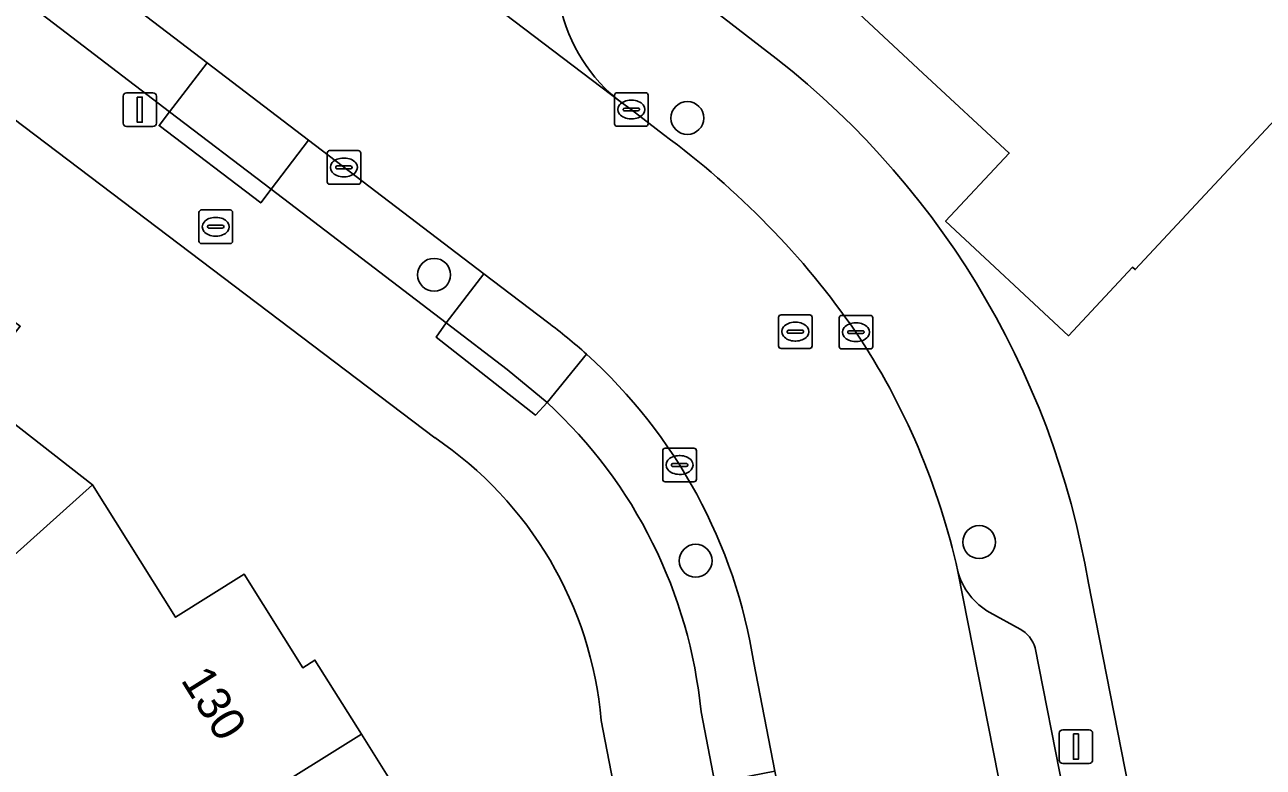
# Model space of a CAD drawing. Extents: x 159626 to 160723, y 388173 to 389416.
# Drawn here: x 160461.73 to 160498.57, y 388605.55 to 388627.66 of the extents above; entities that cross this region are included whole.
import ezdxf

# ---------------------------------------------------------------- set-up
doc = ezdxf.new("R2010")
doc.units = 0
for name, color, linetype in [('IMGEO_Boom', 7, 'Continuous'), ('IMGEO_Brandkraan', 7, 'Continuous'), ('IMGEO_Erf', 7, 'Continuous'), ('IMGEO_Kolk', 7, 'Continuous'), ('IMGEO_Lichtmast', 7, 'Continuous'), ('IMGEO_Pand', 7, 'Continuous'), ('IMGEO_Pand_nummerreeks', 7, 'Continuous'), ('IMGEO_Parkeervlak_open', 7, 'Continuous'), ('IMGEO_Rijbaan_lokaal_gesloten', 7, 'Continuous'), ('IMGEO_Rioolput', 7, 'Continuous'), ('IMGEO_Voetpad_open', 7, 'Continuous')]:
    doc.layers.add(name, color=color, linetype=linetype)

msp = doc.modelspace()

# ---------------------------------------------------------------- linework, layer by layer
at = {"layer": 'IMGEO_Boom'}
for centre in [(160481.437, 388624.879), (160473.902, 388620.213), (160490.116, 388612.255), (160481.684, 388611.699)]:
    msp.add_circle(centre, 0.489, dxfattribs=at)
at = {"layer": 'IMGEO_Brandkraan'}
for p, q in [((160466.908, 388621.216), (160466.908, 388622.068)), ((160466.983, 388622.142), (160467.835, 388622.142)), ((160467.909, 388622.068), (160467.909, 388621.216)), ((160467.167, 388621.636), (160467.167, 388621.648)), ((160467.21, 388621.685), (160467.608, 388621.685)), ((160467.396, 388621.922), (160467.421, 388621.922)), ((160467.651, 388621.648), (160467.651, 388621.636)), ((160467.605, 388621.599), (160467.207, 388621.599)), ((160467.419, 388621.362), (160467.394, 388621.362)), ((160467.835, 388621.142), (160466.983, 388621.142))]:
    msp.add_line(p, q, dxfattribs=at)
for points in [[(160466.908, 388621.216), (160466.908, 388622.068)], [(160466.983, 388622.142), (160467.835, 388622.142)], [(160467.909, 388622.068), (160467.909, 388621.216)], [(160467.835, 388621.142), (160466.983, 388621.142)]]:
    msp.add_lwpolyline(points, dxfattribs=at)
for centre, radius, start, end in [((160466.985, 388622.066), 0.0765, 91.552, 178.448), ((160466.985, 388622.066), 0.0765, 91.552, 178.448), ((160467.833, 388622.066), 0.0765, 1.552, 88.448), ((160467.833, 388622.066), 0.0765, 1.552, 88.448), ((160467.207, 388621.645), 0.0403, 85.8775, 175.7526), ((160467.204, 388621.635), 0.0366, 178.938, 274.7102), ((160467.608, 388621.642), 0.043, 264.8664, 352.4533), ((160467.612, 388621.647), 0.0386, 1.7309, 96.639), ((160466.985, 388621.218), 0.0765, 181.552, 268.448), ((160466.985, 388621.218), 0.0765, 181.552, 268.448), ((160467.833, 388621.218), 0.0765, 271.552, 358.448), ((160467.833, 388621.218), 0.0765, 271.552, 358.448)]:
    msp.add_arc(centre, radius, start, end, dxfattribs=at)
for centre, major_axis, ratio, start_param, end_param in [((160467.395, 388621.642), (-0.387, 0.002), 0.722429, 4.712389, 7.853982), ((160467.42, 388621.642), (-0.39, 0.002), 0.717154, 1.570796, 4.712389)]:
    msp.add_ellipse(centre, major_axis=major_axis, ratio=ratio, start_param=start_param, end_param=end_param, dxfattribs=at)
at = {"layer": 'IMGEO_Erf'}
for points in [[(160499.754, 388625.729), (160494.759, 388620.367), (160494.682, 388620.439), (160492.774, 388618.395), (160489.119, 388621.807), (160491.012, 388623.835), (160488.444, 388626.213), (160484.789, 388629.625), (160490.007, 388635.212), (160491.678, 388633.665), (160495.001, 388637.25), (160495.089, 388637.345), (160494.311, 388638.07), (160499.414, 388643.547)], [(160473.922, 388615.363), (160452.411, 388631.678), (160445.015, 388637.348), (160444.706, 388636.484), (160444.055, 388634.663), (160439.82, 388622.82), (160434.06, 388609.33), (160426.76, 388595.873), (160418.317, 388583.095), (160421.291, 388580.817), (160422.334, 388579.975)], [(160481.202, 388628.889), (160483.598, 388627.023)], [(160460.1, 388616.798), (160463.747, 388613.959), (160466.213, 388610.017), (160468.256, 388611.295), (160469.995, 388608.514), (160470.359, 388608.742), (160471.743, 388606.531), (160473.131, 388604.312)], [(160493.365, 388611.033), (160500, 388577.229), (160500.079, 388576.827)], [(160484.44, 388578.192), (160478.871, 388606.944)]]:
    msp.add_lwpolyline(points, dxfattribs=at)
for centre, radius, start, end in [((160468.548, 388606.852), 25.166, 9.5622, 53.2726), ((160467.589, 388605.976), 11.324, 4.9038, 55.9934)]:
    msp.add_arc(centre, radius, start, end, dxfattribs=at)
at = {"layer": 'IMGEO_Kolk'}
for p, q in [((160479.27, 388624.707), (160479.27, 388625.559)), ((160479.345, 388625.633), (160480.197, 388625.633)), ((160479.758, 388625.413), (160479.783, 388625.413)), ((160480.271, 388625.559), (160480.271, 388624.707)), ((160479.529, 388625.127), (160479.529, 388625.139)), ((160479.967, 388625.09), (160479.569, 388625.09)), ((160479.572, 388625.176), (160479.97, 388625.176)), ((160480.013, 388625.139), (160480.013, 388625.127)), ((160480.197, 388624.633), (160479.345, 388624.633)), ((160479.781, 388624.853), (160479.756, 388624.853)), ((160470.721, 388622.983), (160470.721, 388623.835)), ((160470.796, 388623.909), (160471.648, 388623.909)), ((160471.722, 388623.835), (160471.722, 388622.983)), ((160471.209, 388623.689), (160471.234, 388623.689)), ((160470.98, 388623.403), (160470.98, 388623.415)), ((160471.418, 388623.366), (160471.02, 388623.366)), ((160471.023, 388623.452), (160471.421, 388623.452)), ((160471.232, 388623.129), (160471.207, 388623.129)), ((160471.464, 388623.415), (160471.464, 388623.403)), ((160471.648, 388622.909), (160470.796, 388622.909)), ((160485.952, 388618.078), (160485.952, 388618.93)), ((160486.027, 388619.004), (160486.879, 388619.004)), ((160486.44, 388618.784), (160486.465, 388618.784)), ((160486.953, 388618.93), (160486.953, 388618.078)), ((160486.211, 388618.498), (160486.211, 388618.51)), ((160486.649, 388618.461), (160486.251, 388618.461)), ((160486.254, 388618.547), (160486.652, 388618.547)), ((160486.695, 388618.51), (160486.695, 388618.498)), ((160486.879, 388618.004), (160486.027, 388618.004)), ((160486.463, 388618.224), (160486.438, 388618.224)), ((160480.78, 388615.049), (160481.632, 388615.049)), ((160480.705, 388614.123), (160480.705, 388614.975)), ((160481.193, 388614.829), (160481.218, 388614.829)), ((160481.706, 388614.975), (160481.706, 388614.123)), ((160480.964, 388614.543), (160480.964, 388614.555)), ((160481.402, 388614.506), (160481.004, 388614.506)), ((160481.007, 388614.592), (160481.405, 388614.592)), ((160481.216, 388614.269), (160481.191, 388614.269)), ((160481.448, 388614.555), (160481.448, 388614.543)), ((160481.632, 388614.049), (160480.78, 388614.049))]:
    msp.add_line(p, q, dxfattribs=at)
for points in [[(160479.27, 388624.707), (160479.27, 388625.559)], [(160479.345, 388625.633), (160480.197, 388625.633)], [(160480.271, 388625.559), (160480.271, 388624.707)], [(160480.197, 388624.633), (160479.345, 388624.633)], [(160470.721, 388622.983), (160470.721, 388623.835)], [(160470.796, 388623.909), (160471.648, 388623.909)], [(160471.722, 388623.835), (160471.722, 388622.983)], [(160471.648, 388622.909), (160470.796, 388622.909)], [(160485.952, 388618.078), (160485.952, 388618.93)], [(160486.027, 388619.004), (160486.879, 388619.004)], [(160486.953, 388618.93), (160486.953, 388618.078)], [(160486.879, 388618.004), (160486.027, 388618.004)], [(160480.78, 388615.049), (160481.632, 388615.049)], [(160480.705, 388614.123), (160480.705, 388614.975)], [(160481.706, 388614.975), (160481.706, 388614.123)], [(160481.632, 388614.049), (160480.78, 388614.049)]]:
    msp.add_lwpolyline(points, dxfattribs=at)
for centre, radius, start, end in [((160479.347, 388625.557), 0.0765, 91.552, 178.448), ((160479.347, 388625.557), 0.0765, 91.552, 178.448), ((160480.195, 388625.557), 0.0765, 1.552, 88.448), ((160480.195, 388625.557), 0.0765, 1.552, 88.448), ((160479.569, 388625.136), 0.0403, 85.8775, 175.7526), ((160479.566, 388625.126), 0.0366, 178.938, 274.7102), ((160479.97, 388625.133), 0.043, 264.8664, 352.4533), ((160479.974, 388625.138), 0.0386, 1.7309, 96.639), ((160479.347, 388624.709), 0.0765, 181.552, 268.448), ((160479.347, 388624.709), 0.0765, 181.552, 268.448), ((160480.195, 388624.709), 0.0765, 271.552, 358.448), ((160480.195, 388624.709), 0.0765, 271.552, 358.448), ((160470.798, 388623.833), 0.0765, 91.552, 178.448), ((160470.798, 388623.833), 0.0765, 91.552, 178.448), ((160471.646, 388623.833), 0.0765, 1.552, 88.448), ((160471.646, 388623.833), 0.0765, 1.552, 88.448), ((160471.02, 388623.412), 0.0403, 85.8775, 175.7526), ((160471.017, 388623.402), 0.0366, 178.938, 274.7102), ((160471.421, 388623.409), 0.043, 264.8664, 352.4533), ((160471.425, 388623.414), 0.0386, 1.7309, 96.639), ((160470.798, 388622.985), 0.0765, 181.552, 268.448), ((160470.798, 388622.985), 0.0765, 181.552, 268.448), ((160471.646, 388622.985), 0.0765, 271.552, 358.448), ((160471.646, 388622.985), 0.0765, 271.552, 358.448), ((160486.029, 388618.928), 0.0765, 91.552, 178.448), ((160486.029, 388618.928), 0.0765, 91.552, 178.448), ((160486.877, 388618.928), 0.0765, 1.552, 88.448), ((160486.877, 388618.928), 0.0765, 1.552, 88.448), ((160486.251, 388618.507), 0.0403, 85.8775, 175.7526), ((160486.248, 388618.497), 0.0366, 178.938, 274.7102), ((160486.652, 388618.504), 0.043, 264.8664, 352.4533), ((160486.656, 388618.509), 0.0386, 1.7309, 96.639), ((160486.029, 388618.08), 0.0765, 181.552, 268.448), ((160486.029, 388618.08), 0.0765, 181.552, 268.448), ((160486.877, 388618.08), 0.0765, 271.552, 358.448), ((160486.877, 388618.08), 0.0765, 271.552, 358.448), ((160480.782, 388614.973), 0.0765, 91.552, 178.448), ((160480.782, 388614.973), 0.0765, 91.552, 178.448), ((160481.63, 388614.973), 0.0765, 1.552, 88.448), ((160481.63, 388614.973), 0.0765, 1.552, 88.448), ((160481.004, 388614.552), 0.0403, 85.8775, 175.7526), ((160481.001, 388614.542), 0.0366, 178.938, 274.7102), ((160481.405, 388614.549), 0.043, 264.8664, 352.4533), ((160481.409, 388614.554), 0.0386, 1.7309, 96.639), ((160480.782, 388614.125), 0.0765, 181.552, 268.448), ((160480.782, 388614.125), 0.0765, 181.552, 268.448), ((160481.63, 388614.125), 0.0765, 271.552, 358.448), ((160481.63, 388614.125), 0.0765, 271.552, 358.448)]:
    msp.add_arc(centre, radius, start, end, dxfattribs=at)
for centre, major_axis, ratio, start_param, end_param in [((160479.757, 388625.133), (-0.387, 0.002), 0.722429, 4.712389, 7.853982), ((160479.782, 388625.133), (-0.39, 0.002), 0.717154, 1.570796, 4.712389), ((160471.208, 388623.409), (-0.387, 0.002), 0.722429, 4.712389, 7.853982), ((160471.233, 388623.409), (-0.39, 0.002), 0.717154, 1.570796, 4.712389), ((160486.439, 388618.504), (-0.387, 0.002), 0.722429, 4.712389, 7.853982), ((160486.464, 388618.504), (-0.39, 0.002), 0.717154, 1.570796, 4.712389), ((160481.192, 388614.549), (-0.387, 0.002), 0.722429, 4.712389, 7.853982), ((160481.217, 388614.549), (-0.39, 0.002), 0.717154, 1.570796, 4.712389)]:
    msp.add_ellipse(centre, major_axis=major_axis, ratio=ratio, start_param=start_param, end_param=end_param, dxfattribs=at)
at = {"layer": 'IMGEO_Lichtmast'}
for p, q in [((160464.652, 388624.728), (160464.652, 388625.528)), ((160464.652, 388625.528), (160464.652, 388624.728)), ((160464.752, 388625.628), (160465.542, 388625.628)), ((160465.542, 388625.628), (160464.752, 388625.628)), ((160465.642, 388625.528), (160465.642, 388624.728)), ((160465.642, 388624.728), (160465.642, 388625.528)), ((160465.542, 388624.628), (160464.752, 388624.628)), ((160464.752, 388624.628), (160465.542, 388624.628)), ((160492.501, 388605.766), (160492.501, 388606.566)), ((160492.501, 388606.566), (160492.501, 388605.766)), ((160492.601, 388606.666), (160493.391, 388606.666)), ((160493.391, 388606.666), (160492.601, 388606.666)), ((160493.491, 388606.566), (160493.491, 388605.766)), ((160493.491, 388605.766), (160493.491, 388606.566)), ((160493.391, 388605.666), (160492.601, 388605.666)), ((160492.601, 388605.666), (160493.391, 388605.666))]:
    msp.add_line(p, q, dxfattribs=at)
for points in [[(160465.072, 388625.503), (160465.222, 388625.503), (160465.222, 388624.753), (160465.072, 388624.753), (160465.072, 388625.503)], [(160492.921, 388606.541), (160493.071, 388606.541), (160493.071, 388605.791), (160492.921, 388605.791), (160492.921, 388606.541)]]:
    msp.add_lwpolyline(points, dxfattribs=at)
for centre, start, end in [((160464.752, 388625.528), 90, 180), ((160464.752, 388625.528), 90, 180), ((160465.542, 388625.528), 0, 90), ((160465.542, 388625.528), 360, 90), ((160464.752, 388624.728), 180, 270), ((160464.752, 388624.728), 180, 270), ((160465.542, 388624.728), 270, 0), ((160465.542, 388624.728), 270, 0), ((160492.601, 388606.566), 90, 180), ((160492.601, 388606.566), 90, 180), ((160493.391, 388606.566), 0, 90), ((160493.391, 388606.566), 360, 90), ((160492.601, 388605.766), 180, 270), ((160492.601, 388605.766), 180, 270), ((160493.391, 388605.766), 270, 0), ((160493.391, 388605.766), 270, 0)]:
    msp.add_arc(centre, 0.1, start, end, dxfattribs=at)
at = {"layer": 'IMGEO_Pand'}
for points in [[(160503.997, 388628.611), (160504.214, 388628.844), (160500, 388632.77), (160495.089, 388637.345), (160495.001, 388637.25), (160491.678, 388633.665), (160490.007, 388635.212), (160484.789, 388629.625), (160488.444, 388626.213), (160491.012, 388623.835), (160489.119, 388621.807), (160492.774, 388618.395), (160494.682, 388620.439), (160494.759, 388620.367), (160499.754, 388625.729), (160500, 388625.5), (160500.588, 388624.952)], [(160450.491, 388613.842), (160453.774, 388611.386), (160453.408, 388608.239), (160455.569, 388606.624), (160463.747, 388613.959), (160460.1, 388616.798), (160461.592, 388618.682), (160458.945, 388620.624), (160459.23, 388621.012), (160457.163, 388622.589)], [(160463.747, 388613.959), (160455.569, 388606.624), (160455.705, 388606.522), (160457.583, 388603.522), (160460.41, 388604.216), (160462.556, 388600.786), (160471.743, 388606.531), (160470.359, 388608.742), (160469.995, 388608.514), (160468.256, 388611.295), (160466.213, 388610.017)], [(160464.645, 388592.237), (160474.85, 388596.175), (160472.471, 388600.06), (160474.484, 388601.292), (160472.766, 388604.098), (160473.131, 388604.312), (160471.743, 388606.531), (160462.556, 388600.786), (160464.695, 388597.367), (160462.84, 388595.121)]]:
    msp.add_lwpolyline(points, close=True, dxfattribs=at)
at = {"layer": 'IMGEO_Parkeervlak_open'}
for points in [[(160458.374, 388633.219), (160457.268, 388631.77), (160466.036, 388625.067), (160467.149, 388626.526)], [(160467.149, 388626.526), (160466.036, 388625.067), (160469.055, 388622.759), (160470.17, 388624.222)], [(160470.17, 388624.222), (160469.055, 388622.759), (160474.264, 388618.777), (160475.385, 388620.244)]]:
    msp.add_lwpolyline(points, close=True, dxfattribs=at)
for points in [[(160477.279, 388618.799), (160475.385, 388620.244), (160474.264, 388618.777), (160476.081, 388617.388), (160477.267, 388616.407), (160478.436, 388617.85)], [(160478.436, 388617.85), (160477.267, 388616.407)], [(160489.483, 388611.377), (160490.844, 388604.491), (160492.622, 388604.818), (160491.784, 388609.107)], [(160491.332, 388609.663), (160490.435, 388610.16)], [(160481.843, 388607.2), (160482.251, 388605.09), (160484.037, 388605.435), (160483.414, 388608.657)]]:
    msp.add_lwpolyline(points, dxfattribs=at)
for centre, radius, start, end in [((160467.852, 388606.126), 15.795, 47.9255, 53.3556), ((160467.929, 388606.216), 15.676, 8.9577, 47.9133), ((160467.514, 388605.819), 14.395, 5.5048, 47.3511), ((160491.43, 388611.919), 2.021, 195.5547, 240.514), ((160490.87, 388608.826), 0.956, 17.1048, 61.114)]:
    msp.add_arc(centre, radius, start, end, dxfattribs=at)
at = {"layer": 'IMGEO_Rijbaan_lokaal_gesloten'}
for points in [[(160480.726, 388624.386), (160479.761, 388625.134), (160479.475, 388625.34), (160463.293, 388637.64), (160461.761, 388638.812), (160460.956, 388639.4), (160460.712, 388639.589), (160459.596, 388640.453), (160451.702, 388646.423), (160449.379, 388648.196), (160445.327, 388643.009), (160447.348, 388641.481), (160447.964, 388641.112), (160455.348, 388635.527), (160458.374, 388633.219), (160467.149, 388626.526), (160470.17, 388624.222), (160475.385, 388620.244), (160477.279, 388618.799)], [(160463.293, 388637.64), (160479.475, 388625.34)], [(160510.9, 388500.893), (160509.582, 388507.739), (160508.867, 388511.454), (160508.448, 388513.63), (160507.541, 388518.336), (160506.825, 388522.046), (160505.526, 388528.78), (160504.776, 388532.662), (160503.496, 388539.29), (160502.75, 388543.149), (160501.389, 388550.188), (160500.761, 388553.427), (160500, 388557.352), (160499.419, 388560.347), (160499.008, 388562.545), (160498.962, 388562.751), (160495.954, 388578.486), (160495.554, 388580.319), (160495.04, 388582.996), (160494.028, 388588.192), (160493.305, 388591.909), (160491.58, 388600.767), (160490.844, 388604.491), (160489.483, 388611.377)], [(160483.414, 388608.657), (160484.037, 388605.435), (160484.77, 388601.643), (160485.713, 388596.767), (160486.428, 388593.068), (160488.53, 388582.193), (160489.811, 388575.568), (160491.92, 388564.658), (160493.221, 388557.933), (160495.366, 388546.837), (160496.657, 388540.159), (160498.821, 388528.965), (160500.106, 388522.319), (160502.109, 388511.96), (160502.203, 388511.475), (160502.955, 388507.741), (160503.185, 388506.569)]]:
    msp.add_lwpolyline(points, dxfattribs=at)
for centre, radius, start, end in [((160482.47, 388629.248), 4.924, 192.0053, 232.5325), ((160466.078, 388604.398), 24.781, 34.6964, 53.7637), ((160467.852, 388606.126), 15.795, 47.9255, 53.3556), ((160468.871, 388606.819), 21.11, 12.4693, 33.6092), ((160467.929, 388606.216), 15.676, 8.9577, 47.9133)]:
    msp.add_arc(centre, radius, start, end, dxfattribs=at)
at = {"layer": 'IMGEO_Rioolput'}
for p, q in [((160484.148, 388618.094), (160484.148, 388618.946)), ((160484.223, 388619.02), (160485.075, 388619.02)), ((160484.636, 388618.8), (160484.661, 388618.8)), ((160485.149, 388618.946), (160485.149, 388618.094)), ((160484.407, 388618.514), (160484.407, 388618.526)), ((160484.845, 388618.477), (160484.447, 388618.477)), ((160484.45, 388618.563), (160484.848, 388618.563)), ((160484.891, 388618.526), (160484.891, 388618.514)), ((160485.075, 388618.02), (160484.223, 388618.02)), ((160484.659, 388618.24), (160484.634, 388618.24))]:
    msp.add_line(p, q, dxfattribs=at)
for points in [[(160484.148, 388618.094), (160484.148, 388618.946)], [(160484.223, 388619.02), (160485.075, 388619.02)], [(160485.149, 388618.946), (160485.149, 388618.094)], [(160485.075, 388618.02), (160484.223, 388618.02)]]:
    msp.add_lwpolyline(points, dxfattribs=at)
for centre, radius, start, end in [((160484.225, 388618.944), 0.0765, 91.552, 178.448), ((160484.225, 388618.944), 0.0765, 91.552, 178.448), ((160485.073, 388618.944), 0.0765, 1.552, 88.448), ((160485.073, 388618.944), 0.0765, 1.552, 88.448), ((160484.447, 388618.523), 0.0403, 85.8775, 175.7526), ((160484.444, 388618.513), 0.0366, 178.938, 274.7102), ((160484.848, 388618.52), 0.043, 264.8664, 352.4533), ((160484.852, 388618.525), 0.0386, 1.7309, 96.639), ((160484.225, 388618.096), 0.0765, 181.552, 268.448), ((160484.225, 388618.096), 0.0765, 181.552, 268.448), ((160485.073, 388618.096), 0.0765, 271.552, 358.448), ((160485.073, 388618.096), 0.0765, 271.552, 358.448)]:
    msp.add_arc(centre, radius, start, end, dxfattribs=at)
for centre, major_axis, ratio, start_param, end_param in [((160484.635, 388618.52), (-0.387, 0.002), 0.722429, 4.712389, 7.853982), ((160484.66, 388618.52), (-0.39, 0.002), 0.717154, 1.570796, 4.712389)]:
    msp.add_ellipse(centre, major_axis=major_axis, ratio=ratio, start_param=start_param, end_param=end_param, dxfattribs=at)
at = {"layer": 'IMGEO_Voetpad_open'}
for points in [[(160447.964, 388641.112), (160445.015, 388637.348), (160452.411, 388631.678), (160473.922, 388615.363)], [(160477.267, 388616.407), (160476.915, 388616.037), (160473.963, 388618.356), (160474.264, 388618.777), (160469.055, 388622.759), (160468.745, 388622.352), (160465.721, 388624.654), (160466.036, 388625.067), (160457.268, 388631.77), (160456.965, 388631.373), (160453.942, 388633.685), (160454.246, 388634.083), (160449.456, 388637.696), (160449.24, 388637.977), (160449.059, 388638.37), (160448.745, 388639.816)], [(160483.598, 388627.023), (160481.202, 388628.889)], [(160479.475, 388625.34), (160479.761, 388625.134), (160480.726, 388624.386)], [(160500.079, 388576.827), (160500, 388577.229), (160493.365, 388611.033)], [(160490.435, 388610.16), (160491.332, 388609.663)], [(160491.784, 388609.107), (160492.622, 388604.818), (160493.122, 388604.909), (160493.835, 388601.211), (160493.351, 388601.117), (160495.079, 388592.254), (160495.566, 388592.348), (160496.278, 388588.644), (160495.802, 388588.548), (160496.771, 388583.632)], [(160478.871, 388606.944), (160484.44, 388578.192), (160498.535, 388505.413)], [(160482.251, 388605.09), (160481.843, 388607.2)]]:
    msp.add_lwpolyline(points, dxfattribs=at)
for points in [[(160469.055, 388622.759), (160466.036, 388625.067), (160465.721, 388624.654), (160468.745, 388622.352)], [(160474.264, 388618.777), (160473.963, 388618.356), (160476.915, 388616.037), (160477.267, 388616.407), (160476.081, 388617.388)]]:
    msp.add_lwpolyline(points, close=True, dxfattribs=at)
for centre, radius, start, end in [((160482.47, 388629.248), 4.924, 192.0053, 232.5325), ((160468.548, 388606.852), 25.166, 9.5622, 53.2726), ((160466.078, 388604.398), 24.781, 34.6964, 53.7637), ((160468.871, 388606.819), 21.11, 12.4693, 33.6092), ((160467.514, 388605.819), 14.395, 5.5048, 47.3511), ((160467.589, 388605.976), 11.324, 4.9038, 55.9934), ((160491.43, 388611.919), 2.021, 195.5547, 240.514), ((160490.87, 388608.826), 0.956, 17.1048, 61.114)]:
    msp.add_arc(centre, radius, start, end, dxfattribs=at)

# ---------------------------------------------------------------- texts
at = {"layer": 'IMGEO_Pand_nummerreeks'}
msp.add_text('130', height=1, rotation=301.9069, dxfattribs=at).set_placement((160466.351, 388608.149))

doc.saveas('drawing.dxf')
